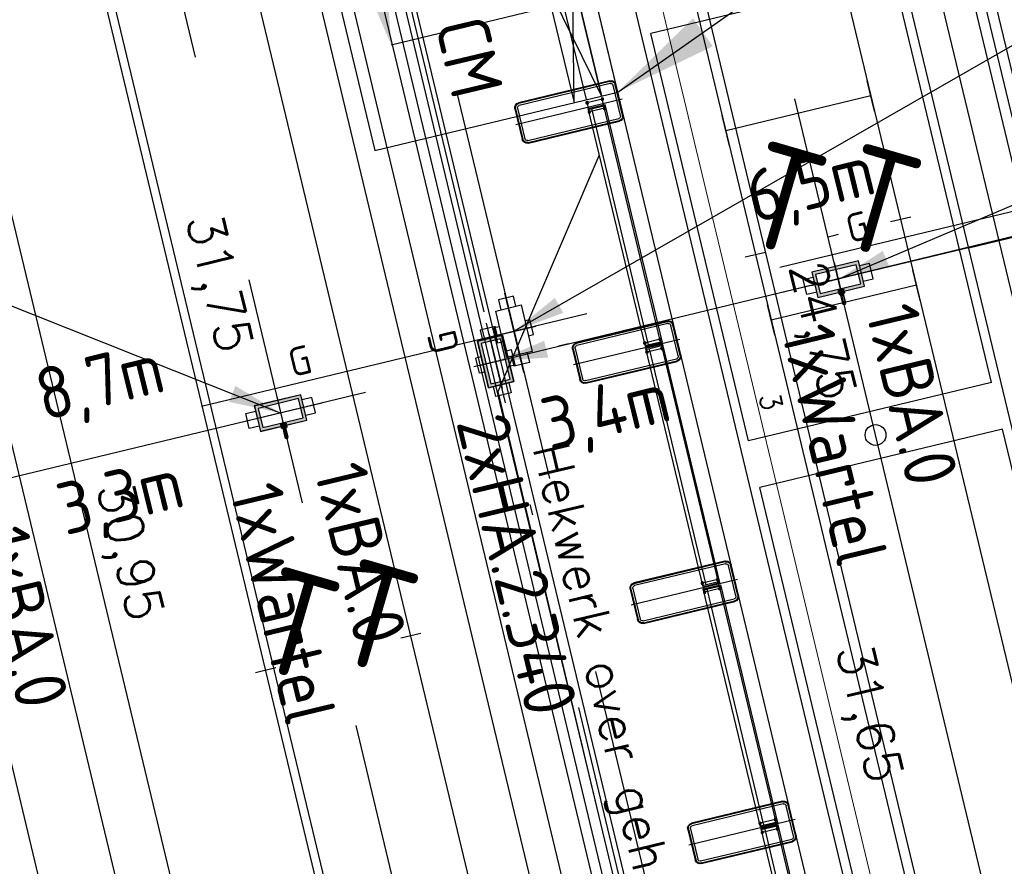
# Model space of a CAD drawing. Header units: millimetres. Extents: x 96940 to 101272, y 432237 to 434659.
# Tile 287 of 398: x 97298.49 to 97307.95, y 433547.31 to 433555.44. Entities that reach past the tile are written whole.
import ezdxf
from ezdxf.enums import TextEntityAlignment as Align

# ---------------------------------------------------------------- set-up
doc = ezdxf.new("R2010")
doc.units = ezdxf.units.MM
for name, pattern in [('CENTER', [35.225022, 22.015639, -4.403128, 4.403128, -4.403128]), ('DASHDOT', [25.4, 12.7, -6.35, 0, -6.35]), ('DASHED', [19.05, 12.7, -6.35])]:
    doc.linetypes.add(name, pattern=pattern)
for name, color, linetype in [('citadis', 7, 'Continuous'), ('NW_ABRI_TRAMBUS', 8, 'Continuous'), ('R_BN_N_Halte_ABRI', 2, 'Continuous'), ('R_BN_N_Kabels_en_leidingen_maatvoering', 1, 'Continuous'), ('R_BN_T_N_Citadis', 2, 'Continuous'), ('R_BN_T_N_Halte_Blindengeleidelijn', 9, 'Continuous'), ('R_BN_T_N_Halte_Geleidepad_Markering-maatvoering', 1, 'Continuous'), ('R_BN_T_N_Halte_Hekwerk', 7, 'Continuous'), ('R_BN_T_N_Halte_Hekwerk over het hele perron', 7, 'Continuous'), ('R_BN_T_N_Halte_Perron', 7, 'Continuous'), ('R_BN_T_N_Halte_Perron-Maatvoering', 7, 'Continuous'), ('R_BN_T_N_Hartspoor', 1, 'CENTER'), ('R_BN_T_N_Kokersysteem Groene Deksel', 7, 'Continuous'), ('R_BN_T_N_Kokersysteem trekput BA.0', 7, 'Continuous'), ('R_BN_T_N_Kokersysteem trekput HA.2.340', 7, 'Continuous'), ('R_BN_T_N_Kokersysteem_Coordinaten', 1, 'Continuous'), ('R_BN_T_N_Kokersysteem_laagspanning', 2, 'DASHED'), ('R_BN_T_N_kokersysteem_maatvoering', 7, 'Continuous'), ('R_BN_T_N_Kokersysteem_signaal', 2, 'DASHDOT'), ('R_BN_T_N_Smeerinstallatie_kabels_en_unit_Maatvoering', 7, 'Continuous'), ('R_BN_T_N_Spoor', 3, 'Continuous'), ('R_BN_T_N_Tekst', 7, 'Continuous'), ('R_BN_T_N_Thermietlassen', 7, 'Continuous'), ('R_BN_T_N_Verkanting_Maatvoering', 7, 'Continuous')]:
    doc.layers.add(name, color=color, linetype=linetype)
doc.layers.add('R_BN_T_N_Kokersysteem_wartel', color=7, linetype='Continuous', lineweight=35)
doc.layers.add('R_BN_T_N_Las', color=3, linetype='Continuous', lineweight=25)
doc.styles.add('ISO', font='iso.shx')
doc.styles.get("Standard").update_dxf_attribs({"font": 'romans.shx'})
doc.dimstyles.new('RET 1-500', dxfattribs={"dimtxt": 1, "dimasz": 1, "dimexe": 0.3, "dimexo": 0, "dimgap": 0.3, "dimtad": 1, "dimdec": 3, "dimzin": 1, "dimtxsty": 'Standard', "dimcen": 0, "dimclrd": 1, "dimclre": 1, "dimclrt": 7, "dimaunit": 2, "dimadec": 4, "dimazin": 0, "dimtfac": 1, "dimtdec": 3, "dimtofl": 0, "dimtmove": 0, "dimatfit": 0, "dimfxl": 1, "dimarcsym": 0})
doc.dimstyles.get("Standard").update_dxf_attribs({"dimtxt": 0.18, "dimasz": 0.18, "dimexe": 0.18, "dimexo": 0.0625, "dimgap": 0.09, "dimtad": 0, "dimtih": 1, "dimtoh": 1, "dimdec": 4, "dimzin": 0, "dimdsep": 46, "dimtxsty": 'Standard', "dimcen": 0.09, "dimadec": 0, "dimazin": 0, "dimtfac": 1, "dimtdec": 4, "dimtofl": 0, "dimtmove": 0, "dimatfit": 3, "dimfxl": 1, "dimtolj": 1, "dimtzin": 0, "dimarcsym": 0})

# ---------------------------------------------------------------- blocks, each defined once
blk = doc.blocks.new('HA.2.340')
at = {"layer": 'R_BN_T_N_Kokersysteem trekput HA.2.340', "color": 1, "linetype": 'Continuous'}
for p, q in [((0, 0.2167), (0, -0.2167)), ((0.4086, 0), (-0.3776, 0))]:
    blk.add_line(p, q, dxfattribs=at)
at = {"layer": 'R_BN_T_N_Kokersysteem trekput HA.2.340'}
for p, q in [((0.075, 0.176), (-0.075, 0.176)), ((-0.075, 0.125), (-0.075, 0.176)), ((0.075, 0.125), (0.075, 0.176)), ((-0.075, -0.125), (-0.075, -0.176)), ((0.075, -0.176), (-0.075, -0.176)), ((0.075, -0.125), (0.075, -0.176))]:
    blk.add_line(p, q, dxfattribs=at)
blk.add_lwpolyline([(-0.23, -0.125), (0.23, -0.125), (0.23, 0.125), (-0.23, 0.125)], close=True, dxfattribs=at)
for points in [[(-0.23, -0.075), (-0.3275, -0.075), (-0.3275, 0.075), (-0.23, 0.075)], [(0.23, -0.075), (0.3275, -0.075), (0.3275, 0.075), (0.23, 0.075)]]:
    blk.add_lwpolyline(points, dxfattribs=at)
blk = doc.blocks.new('BA.0')
at = {"layer": 'R_BN_T_N_Kokersysteem trekput BA.0'}
for p, q in [((0.23, 0.125), (-0.23, 0.125)), ((-0.23, 0.125), (-0.23, -0.125)), ((0.23, -0.125), (0.23, 0.125)), ((-0.3275, -0.075), (-0.3275, 0.075)), ((-0.3275, 0.075), (-0.23, 0.075)), ((0.3275, 0.075), (0.23, 0.075)), ((0.3275, -0.075), (0.3275, 0.075)), ((-0.23, -0.075), (-0.3275, -0.075)), ((0.23, -0.075), (0.3275, -0.075)), ((-0.23, -0.125), (0.23, -0.125))]:
    blk.add_line(p, q, dxfattribs=at)
at = {"layer": 'R_BN_T_N_Kokersysteem trekput BA.0', "color": 1, "linetype": 'Continuous'}
for p, q in [((0, 0.1634), (0, -0.1634)), ((0.4086, 0), (-0.3776, 0))]:
    blk.add_line(p, q, dxfattribs=at)
blk = doc.blocks.new('*U32')
at = {"layer": 'R_BN_T_N_Citadis', "color": 9, "linetype": 'Continuous'}
for p, q in [((-24.2945, 1.2), (-18.5095, 1.2)), ((-18.5095, -1.2), (-18.5095, 1.2)), ((-18.05, -1.2), (-18.05, 1.2)), ((-18.05, 1.2), (-14.0255, 1.2)), ((-14.0255, -1.2), (-14.0255, 1.2)), ((-24.2945, -1.2), (-18.5095, -1.2)), ((-18.05, -1.2), (-14.0255, -1.2))]:
    blk.add_line(p, q, dxfattribs=at)
at = {"layer": 'R_BN_T_N_Citadis', "color": 9}
for p, q in [((-17.1228, 0.7175), (-16.8228, 0.7175)), ((-16.9728, -0.7175), (-16.9728, 0.7175)), ((-15.2528, 0.7175), (-14.9528, 0.7175)), ((-15.1028, -0.7175), (-15.1028, 0.7175)), ((-17.1228, -0.7175), (-16.8228, -0.7175)), ((-15.2528, -0.7175), (-14.9528, -0.7175))]:
    blk.add_line(p, q, dxfattribs=at)
blk.add_circle((-18.2798, 0), 0.1, dxfattribs=at)
at = {"layer": 'R_BN_T_N_Citadis', "color": 9, "linetype": 'Continuous', "width": 0.933333}
blk.add_text('3', height=0.2, rotation=180, dxfattribs=at).set_placement((-17.6542, 0.9037), align=Align.MIDDLE_LEFT)
blk = doc.blocks.new('FUNDERINGSVOET_KLEIN')
at = {"layer": 'R_BN_T_N_Halte_Hekwerk over het hele perron', "color": 1, "ltscale": 0.5}
for p, q in [((-0.15, 0), (0.15, 0)), ((-0.2, -0.95), (-0.2, -0.05)), ((-0.193, -0.95), (-0.193, -0.05)), ((-0.1737, -0.95), (-0.1737, -0.05)), ((-0.15, -0.007), (0.15, -0.007)), ((-0.15, -0.0263), (0.15, -0.0263)), ((0.1737, -0.05), (0.1737, -0.95)), ((0.193, -0.05), (0.193, -0.95)), ((0.2, -0.05), (0.2, -0.95)), ((0.15, -0.9737), (-0.15, -0.9737)), ((0.15, -0.993), (-0.15, -0.993)), ((0.15, -1), (-0.15, -1))]:
    blk.add_line(p, q, dxfattribs=at)
at = {"layer": 'R_BN_T_N_Halte_Hekwerk over het hele perron', "color": 1, "ltscale": 0.1}
for p, q in [((0, 0.0269), (0, -1.0262)), ((-0.06, -0.16), (0.06, -0.16)), ((-0.045, -0.145), (-0.045, -0.325)), ((0.045, -0.145), (0.045, -0.325)), ((-0.06, -0.31), (0.06, -0.31))]:
    blk.add_line(p, q, dxfattribs=at)
for centre in [(-0.045, -0.16), (0.045, -0.16), (-0.045, -0.31), (0.045, -0.31)]:
    blk.add_circle(centre, 0.012, dxfattribs=at)
at = {"layer": 'R_BN_T_N_Halte_Hekwerk over het hele perron', "color": 1, "ltscale": 0.5}
for centre, radius, start, end in [((-0.15, -0.05), 0.05, 90, 180), ((-0.15, -0.05), 0.043, 90, 180), ((-0.15, -0.05), 0.0237, 90, 180), ((0.15, -0.05), 0.05, 0, 90), ((0.15, -0.05), 0.043, 0, 90), ((0.15, -0.05), 0.0237, 0, 90), ((-0.15, -0.95), 0.05, 180, 270), ((-0.15, -0.95), 0.043, 180, 270), ((-0.15, -0.95), 0.0237, 180, 270), ((0.15, -0.95), 0.05, 270, 0), ((0.15, -0.95), 0.043, 270, 0), ((0.15, -0.95), 0.0237, 270, 0)]:
    blk.add_arc(centre, radius, start, end, dxfattribs=at)
blk = doc.blocks.new('Las')
at = {"layer": 'R_BN_T_N_Las', "color": 7}
blk.add_line((-0.1, 0), (0.1, 0), dxfattribs=at)
blk = doc.blocks.new('Thermietlas')
at = {"layer": 'R_BN_T_N_Thermietlassen', "style": 'ISO'}
blk.add_text('T', height=1, dxfattribs=at).set_placement((-0.3131, -0.6106))
blk = doc.blocks.new('Groene_deksel_trekput')
at = {"layer": 'R_BN_T_N_Kokersysteem Groene Deksel'}
h = blk.add_hatch(color=256, dxfattribs=at)
h.paths.add_polyline_path([(0, 0.095), (0.2, 0.095), (0.2, 0), (0.23, 0), (0.23, 0.125), (0, 0.125)])
h.paths.add_polyline_path([(0, 0.095), (0, 0.125), (-0.23, 0.125), (-0.23, 0), (-0.2, 0), (-0.2, 0.095)])
h.paths.add_polyline_path([(-0.2, 0), (-0.23, 0), (-0.23, -0.125), (0, -0.125), (0, -0.095), (-0.2, -0.095)])
h.paths.add_polyline_path([(0, -0.095), (0, -0.125), (0.23, -0.125), (0.23, 0), (0.2, 0), (0.2, -0.095)])
for p, q in [((0.23, 0.125), (-0.23, 0.125)), ((-0.23, 0.125), (-0.23, -0.125)), ((0.2, 0.095), (-0.2, 0.095)), ((-0.2, 0.095), (-0.2, -0.095)), ((0.2, -0.095), (0.2, 0.095)), ((0.23, -0.125), (0.23, 0.125)), ((-0.23, -0.125), (0.23, -0.125)), ((-0.2, -0.095), (0.2, -0.095))]:
    blk.add_line(p, q, dxfattribs=at)
at = {"layer": 'R_BN_T_N_Kokersysteem Groene Deksel', "color": 1, "linetype": 'Continuous'}
for p, q in [((0, 0.1634), (0, -0.1634)), ((0.2684, 0), (-0.2684, 0))]:
    blk.add_line(p, q, dxfattribs=at)
at = {"layer": 'R_BN_T_N_Kokersysteem Groene Deksel', "insert": (0.1922, 0.5827), "char_height": 0.275, "width": 0.624705, "attachment_point": 1}
blk.add_mtext('{\\Fisocp|c0;G}', dxfattribs=at)
blk = doc.blocks.new('Wartel')
at = {"layer": 'R_BN_T_N_Kokersysteem_wartel', "color": 0, "linetype": 'Continuous'}
for p, q in [((-0.0263, -0.084), (-0.0263, -0.0747)), ((0.0263, -0.084), (-0.0263, -0.084)), ((0.0263, -0.094), (-0.0263, -0.094)), ((-0.0263, -0.094), (-0.0263, -0.1123)), ((-0.0195, -0.072), (0.0195, -0.072)), ((-0.015, -0.084), (-0.015, -0.094)), ((-0.0132, -0.072), (-0.0132, -0.084)), ((-0.0132, -0.1127), (-0.0132, -0.094)), ((0.0132, -0.072), (0.0132, -0.084)), ((0.0132, -0.1127), (0.0132, -0.094)), ((0.015, -0.094), (0.015, -0.084)), ((0.0263, -0.0747), (0.0263, -0.084)), ((0.0263, -0.1123), (0.0263, -0.094)), ((-0.0195, -0.115), (0.0195, -0.115))]:
    blk.add_line(p, q, dxfattribs=at)
at = {"layer": 'R_BN_T_N_Kokersysteem_wartel', "color": 7}
for p, q in [((-0.0127, -0.115), (-0.0127, -0.2072)), ((0.0127, -0.115), (0.0127, -0.2072))]:
    blk.add_line(p, q, dxfattribs=at)
blk.add_circle((0, -0.2072), 0.0127, dxfattribs=at)
at = {"layer": 'R_BN_T_N_Kokersysteem_wartel', "color": 0, "linetype": 'Continuous'}
for centre, radius, start, end in [((-0.0195, -0.0821), 0.01, 50.8455, 132.64965), ((0, -0.1115), 0.0395, 70.5291, 109.4715), ((0.0195, -0.0821), 0.01, 47.34814, 129.1564), ((-0.0195, -0.105), 0.01, 227.3518, 309.1545), ((0, -0.0755), 0.0395, 250.5285, 289.4709), ((0.0195, -0.105), 0.01, 230.8436, 312.6503)]:
    blk.add_arc(centre, radius, start, end, dxfattribs=at)
blk = doc.blocks.new('*D177')
at = {"layer": 'Defpoints', "color": 0, "transparency": 16777216}
for p in [(97296.6348, 433569.8182), (97251.8443, 433559.0453), (97321.432, 433466.7187)]:
    blk.add_point(p, dxfattribs=at)
at = {"layer": 'R_BN_T_N_Verkanting_Maatvoering', "color": 1, "lineweight": -2, "transparency": 16777216}
for p, q in [((97296.6348, 433569.8182), (97251.5526, 433558.9751)), ((97276.4076, 433456.9181), (97252.0781, 433558.073)), ((97321.432, 433466.7187), (97276.3498, 433455.8757))]:
    blk.add_line(p, q, dxfattribs=at)
at = {"layer": 'R_BN_T_N_Verkanting_Maatvoering', "color": 1, "transparency": 16777216}
for points in [[(97252.2402, 433558.112), (97251.9161, 433558.034), (97251.8443, 433559.0453)], [(97276.5696, 433456.9571), (97276.2455, 433456.8791), (97276.6414, 433455.9458)]]:
    blk.add_solid(points, dxfattribs=at)
at = {"layer": 'R_BN_T_N_Verkanting_Maatvoering', "color": 7, "transparency": 16777216, "insert": (97262.7953, 433517.6477), "char_height": 1, "attachment_point": 5, "rotation": 283.52372}
blk.add_mtext('In deze zone 1cm verkanting toepassen', dxfattribs=at)
blk = doc.blocks.new('*D228')
at = {"layer": 'Defpoints', "color": 0, "transparency": 16777216}
for p in [(97298.4477, 433577.6535), (97296.7112, 433577.2321), (97303.7945, 433555.6183)]:
    blk.add_point(p, dxfattribs=at)
at = {"layer": 'R_BN_T_N_Smeerinstallatie_kabels_en_unit_Maatvoering', "color": 1, "lineweight": -2, "transparency": 16777216}
for p, q in [((97298.4477, 433577.6535), (97296.7112, 433577.2321)), ((97301.94, 433555.6828), (97296.8291, 433576.7462)), ((97303.7945, 433555.6183), (97302.0579, 433555.1969))]:
    blk.add_line(p, q, dxfattribs=at)
at = {"layer": 'R_BN_T_N_Smeerinstallatie_kabels_en_unit_Maatvoering', "color": 1, "transparency": 16777216}
for points in [[(97296.91, 433576.7659), (97296.7481, 433576.7266), (97296.7112, 433577.2321)], [(97302.021, 433555.7024), (97301.8591, 433555.6631), (97302.0579, 433555.1969)]]:
    blk.add_solid(points, dxfattribs=at)
at = {"layer": 'R_BN_T_N_Smeerinstallatie_kabels_en_unit_Maatvoering', "color": 7, "transparency": 16777216, "insert": (97300.115, 433564.6784), "char_height": 0.5, "attachment_point": 5, "rotation": 283.63904}
blk.add_mtext('22,67', dxfattribs=at)
blk = doc.blocks.new('*D242')
at = {"layer": 'Defpoints', "color": 0, "transparency": 16777216}
for p in [(97287.1787, 433568.1255), (97302.8206, 433502.9916), (97296.7004, 433501.5218)]:
    blk.add_point(p, dxfattribs=at)
at = {"layer": 'R_BN_T_N_Halte_Perron-Maatvoering', "color": 1, "lineweight": -2, "transparency": 16777216}
for p, q in [((97287.1787, 433568.1255), (97281.0586, 433566.6558)), ((97302.8206, 433502.9916), (97296.7004, 433501.5218))]:
    blk.add_line(p, q, dxfattribs=at)
at = {"layer": 'R_BN_T_N_Halte_Perron-Maatvoering', "color": 1, "lineweight": 9, "transparency": 16777216}
blk.add_line((97281.1169, 433566.4127), (97296.642, 433501.7649), dxfattribs=at)
at = {"layer": 'R_BN_T_N_Halte_Perron-Maatvoering', "color": 1, "transparency": 16777216}
for points in [[(97281.1574, 433566.4224), (97281.0764, 433566.4029), (97281.0586, 433566.6558)], [(97296.6826, 433501.7747), (97296.6015, 433501.7552), (97296.7004, 433501.5218)]]:
    blk.add_solid(points, dxfattribs=at)
at = {"layer": 'R_BN_T_N_Halte_Perron-Maatvoering', "color": 7, "transparency": 16777216, "insert": (97293.1152, 433517.6287), "char_height": 0.35, "attachment_point": 5, "rotation": 283.50383}
blk.add_mtext('70.00', dxfattribs=at)
blk = doc.blocks.new('*D270')
at = {"layer": 'Defpoints', "color": 0, "transparency": 16777216}
for p in [(97289.6077, 433568.7172), (97281.6714, 433566.8113), (97299.6951, 433526.7124)]:
    blk.add_point(p, dxfattribs=at)
at = {"layer": 'R_BN_T_N_Halte_Perron-Maatvoering', "color": 1, "lineweight": -2, "transparency": 16777216}
for p, q in [((97289.6077, 433568.7172), (97281.6714, 433566.8113)), ((97299.6951, 433526.7124), (97291.7588, 433524.8065))]:
    blk.add_line(p, q, dxfattribs=at)
at = {"layer": 'R_BN_T_N_Halte_Perron-Maatvoering', "color": 1, "lineweight": 9, "transparency": 16777216}
blk.add_line((97291.7005, 433525.0496), (97281.7298, 433566.5682), dxfattribs=at)
at = {"layer": 'R_BN_T_N_Halte_Perron-Maatvoering', "color": 1, "transparency": 16777216}
for points in [[(97281.7703, 433566.5779), (97281.6893, 433566.5585), (97281.6714, 433566.8113)], [(97291.741, 433525.0593), (97291.66, 433525.0398), (97291.7588, 433524.8065)]]:
    blk.add_solid(points, dxfattribs=at)
at = {"layer": 'R_BN_T_N_Halte_Perron-Maatvoering', "color": 7, "transparency": 16777216, "insert": (97291.6361, 433526.6382), "char_height": 0.35, "attachment_point": 5, "rotation": 283.50383}
blk.add_mtext('43,20', dxfattribs=at)
blk = doc.blocks.new('*D294')
at = {"layer": 'Defpoints', "color": 0, "transparency": 16777216}
for p in [(97300.8515, 433571.4174), (97300.0661, 433571.2288), (97307.4559, 433540.4572)]:
    blk.add_point(p, dxfattribs=at)
at = {"layer": 'R_BN_T_N_Halte_Perron-Maatvoering', "color": 1, "lineweight": -2, "transparency": 16777216}
for p, q in [((97300.0661, 433571.2288), (97300.8515, 433571.4174)), ((97307.4559, 433540.4572), (97308.2412, 433540.6458))]:
    blk.add_line(p, q, dxfattribs=at)
at = {"layer": 'R_BN_T_N_Halte_Perron-Maatvoering', "color": 1, "lineweight": 9, "transparency": 16777216}
blk.add_line((97308.1829, 433540.8888), (97300.9098, 433571.1743), dxfattribs=at)
at = {"layer": 'R_BN_T_N_Halte_Perron-Maatvoering', "color": 1, "transparency": 16777216}
for points in [[(97300.9504, 433571.184), (97300.8693, 433571.1645), (97300.8515, 433571.4174)], [(97308.2234, 433540.8986), (97308.1424, 433540.8791), (97308.2412, 433540.6458)]]:
    blk.add_solid(points, dxfattribs=at)
at = {"layer": 'R_BN_T_N_Halte_Perron-Maatvoering', "color": 7, "transparency": 16777216, "insert": (97306.6069, 433548.7719), "char_height": 0.35, "attachment_point": 5, "rotation": 283.50383}
blk.add_mtext('31,65', dxfattribs=at)
blk = doc.blocks.new('*D308')
at = {"layer": 'Defpoints', "color": 0, "transparency": 16777216}
for p in [(97312.2309, 433574.1501), (97305.5446, 433572.5444), (97311.4998, 433547.7462)]:
    blk.add_point(p, dxfattribs=at)
at = {"layer": 'R_BN_T_N_Halte_Perron-Maatvoering', "color": 1, "lineweight": -2, "transparency": 16777216}
for p, q in [((97305.5446, 433572.5444), (97312.2309, 433574.1501)), ((97311.4998, 433547.7462), (97318.1862, 433549.352))]:
    blk.add_line(p, q, dxfattribs=at)
at = {"layer": 'R_BN_T_N_Halte_Perron-Maatvoering', "color": 1, "lineweight": 9, "transparency": 16777216}
blk.add_line((97318.1278, 433549.5951), (97312.2893, 433573.907), dxfattribs=at)
at = {"layer": 'R_BN_T_N_Halte_Perron-Maatvoering', "color": 1, "transparency": 16777216}
for points in [[(97312.3298, 433573.9168), (97312.2488, 433573.8973), (97312.2309, 433574.1501)], [(97318.1683, 433549.6048), (97318.0873, 433549.5853), (97318.1862, 433549.352)]]:
    blk.add_solid(points, dxfattribs=at)
at = {"layer": 'R_BN_T_N_Halte_Perron-Maatvoering', "color": 7, "transparency": 16777216, "insert": (97318.1006, 433551.0286), "char_height": 0.35, "attachment_point": 5, "rotation": 283.50383}
blk.add_mtext('25,50', dxfattribs=at)
blk = doc.blocks.new('*D374')
at = {"layer": 'Defpoints', "color": 0, "transparency": 16777216}
for p in [(97305.3314, 433565.2952), (97302.8949, 433564.7101), (97311.1102, 433541.2319)]:
    blk.add_point(p, dxfattribs=at)
at = {"layer": 'R_BN_T_N_Halte_Geleidepad_Markering-maatvoering', "color": 1, "lineweight": -2, "transparency": 16777216}
for p, q in [((97305.3314, 433565.2952), (97302.8949, 433564.7101)), ((97308.6153, 433540.8899), (97302.9533, 433564.467)), ((97311.1102, 433541.2319), (97308.6737, 433540.6468))]:
    blk.add_line(p, q, dxfattribs=at)
at = {"layer": 'R_BN_T_N_Halte_Geleidepad_Markering-maatvoering', "color": 1, "transparency": 16777216}
for points in [[(97302.9938, 433564.4767), (97302.9127, 433564.4572), (97302.8949, 433564.7101)], [(97308.6558, 433540.8996), (97308.5748, 433540.8801), (97308.6737, 433540.6468)]]:
    blk.add_solid(points, dxfattribs=at)
at = {"layer": 'R_BN_T_N_Halte_Geleidepad_Markering-maatvoering', "color": 7, "transparency": 16777216, "insert": (97306.1573, 433552.4455), "char_height": 0.35, "attachment_point": 5, "rotation": 283.50383}
blk.add_mtext('24,75', dxfattribs=at)
blk = doc.blocks.new('*D417')
at = {"layer": 'Defpoints', "color": 0, "transparency": 16777216}
for p in [(97298.32, 433570.8094), (97295.8834, 433570.2243), (97305.7331, 433539.9406)]:
    blk.add_point(p, dxfattribs=at)
at = {"layer": 'R_BN_T_N_Halte_Geleidepad_Markering-maatvoering', "color": 1, "lineweight": -2, "transparency": 16777216}
for p, q in [((97298.32, 433570.8094), (97295.8834, 433570.2243)), ((97303.2382, 433539.5985), (97295.9418, 433569.9812)), ((97305.7331, 433539.9406), (97303.2966, 433539.3554))]:
    blk.add_line(p, q, dxfattribs=at)
at = {"layer": 'R_BN_T_N_Halte_Geleidepad_Markering-maatvoering', "color": 1, "transparency": 16777216}
for points in [[(97295.9823, 433569.9909), (97295.9013, 433569.9715), (97295.8834, 433570.2243)], [(97303.2787, 433539.6083), (97303.1977, 433539.5888), (97303.2966, 433539.3554)]]:
    blk.add_solid(points, dxfattribs=at)
at = {"layer": 'R_BN_T_N_Halte_Geleidepad_Markering-maatvoering', "color": 7, "transparency": 16777216, "insert": (97300.3601, 433552.9035), "char_height": 0.35, "attachment_point": 5, "rotation": 283.50383}
blk.add_mtext('31,75', dxfattribs=at)
blk = doc.blocks.new('*D442')
at = {"layer": 'Defpoints', "color": 0, "transparency": 16777216}
for p in [(97293.0895, 433562.3553), (97303.3477, 433532.9905), (97300.3163, 433532.2625)]:
    blk.add_point(p, dxfattribs=at)
at = {"layer": 'R_BN_T_N_Halte_Geleidepad_Markering-maatvoering', "color": 1, "lineweight": -2, "transparency": 16777216}
for p, q in [((97293.0895, 433562.3553), (97296.1209, 433563.0833)), ((97296.1793, 433562.8402), (97303.2893, 433533.2336)), ((97300.3163, 433532.2625), (97303.3477, 433532.9905))]:
    blk.add_line(p, q, dxfattribs=at)
at = {"layer": 'R_BN_T_N_Halte_Geleidepad_Markering-maatvoering', "color": 1, "transparency": 16777216}
for points in [[(97296.2198, 433562.8499), (97296.1388, 433562.8305), (97296.1209, 433563.0833)], [(97303.3299, 433533.2433), (97303.2488, 433533.2239), (97303.3477, 433532.9905)]]:
    blk.add_solid(points, dxfattribs=at)
at = {"layer": 'R_BN_T_N_Halte_Geleidepad_Markering-maatvoering', "color": 7, "transparency": 16777216, "insert": (97299.5018, 433550.3254), "char_height": 0.35, "attachment_point": 5, "rotation": 283.50383}
blk.add_mtext('30,95', dxfattribs=at)
blk = doc.blocks.new('*D538')
at = {"layer": 'Defpoints', "color": 0, "transparency": 16777216}
for p in [(97303.1137, 433571.9606), (97321.892, 433556.6832), (97307.6064, 433553.2525)]:
    blk.add_point(p, dxfattribs=at)
at = {"layer": 'R_BN_N_Kabels_en_leidingen_maatvoering', "color": 1, "lineweight": -2, "transparency": 16777216}
for p, q in [((97303.1137, 433571.9606), (97317.3993, 433575.3913)), ((97317.481, 433575.051), (97321.8103, 433557.0235)), ((97307.6064, 433553.2525), (97321.892, 433556.6832))]:
    blk.add_line(p, q, dxfattribs=at)
at = {"layer": 'R_BN_N_Kabels_en_leidingen_maatvoering', "color": 1, "transparency": 16777216}
for points in [[(97317.5377, 433575.0646), (97317.4243, 433575.0374), (97317.3993, 433575.3913)], [(97321.867, 433557.0372), (97321.7536, 433557.0099), (97321.892, 433556.6832)]]:
    blk.add_solid(points, dxfattribs=at)
at = {"layer": 'R_BN_N_Kabels_en_leidingen_maatvoering', "color": 7, "transparency": 16777216, "insert": (97320.3113, 433566.2428), "char_height": 1, "attachment_point": 5, "rotation": 283.50383}
blk.add_mtext('19,24', dxfattribs=at)
blk = doc.blocks.new('*D541')
at = {"layer": 'Defpoints', "color": 0, "transparency": 16777216}
for p in [(97303.4054, 433572.0307), (97320.8485, 433557.2972), (97308.7217, 433553.7672)]:
    blk.add_point(p, dxfattribs=at)
at = {"layer": 'R_BN_N_Kabels_en_leidingen_maatvoering', "color": 1, "lineweight": -2, "transparency": 16777216}
for p, q in [((97303.4054, 433572.0307), (97315.5322, 433575.5606)), ((97315.63, 433575.2246), (97320.7507, 433557.6332)), ((97308.7217, 433553.7672), (97320.8485, 433557.2972))]:
    blk.add_line(p, q, dxfattribs=at)
at = {"layer": 'R_BN_N_Kabels_en_leidingen_maatvoering', "color": 1, "transparency": 16777216}
for points in [[(97315.686, 433575.2409), (97315.574, 433575.2083), (97315.5322, 433575.5606)], [(97320.8067, 433557.6495), (97320.6946, 433557.6169), (97320.8485, 433557.2972)]]:
    blk.add_solid(points, dxfattribs=at)
at = {"layer": 'R_BN_N_Kabels_en_leidingen_maatvoering', "color": 7, "transparency": 16777216, "insert": (97319.8834, 433563.1), "char_height": 1, "attachment_point": 5, "rotation": 286.22966}
blk.add_mtext('19,02', dxfattribs=at)
blk = doc.blocks.new('*D568')
at = {"layer": 'Defpoints', "color": 0, "transparency": 16777216}
for p in [(97312.9132, 433574.314), (97305.8363, 433572.6145), (97313.226, 433541.8429)]:
    blk.add_point(p, dxfattribs=at)
at = {"layer": 'R_BN_T_N_Halte_Perron-Maatvoering', "color": 1, "lineweight": -2, "transparency": 16777216}
for p, q in [((97305.8363, 433572.6145), (97312.9132, 433574.314)), ((97313.226, 433541.8429), (97320.3029, 433543.5424))]:
    blk.add_line(p, q, dxfattribs=at)
at = {"layer": 'R_BN_T_N_Halte_Perron-Maatvoering', "color": 1, "lineweight": 9, "transparency": 16777216}
blk.add_line((97320.2446, 433543.7855), (97312.9715, 433574.0709), dxfattribs=at)
at = {"layer": 'R_BN_T_N_Halte_Perron-Maatvoering', "color": 1, "transparency": 16777216}
for points in [[(97313.012, 433574.0806), (97312.931, 433574.0611), (97312.9132, 433574.314)], [(97320.2851, 433543.7952), (97320.204, 433543.7757), (97320.3029, 433543.5424)]]:
    blk.add_solid(points, dxfattribs=at)
at = {"layer": 'R_BN_T_N_Halte_Perron-Maatvoering', "color": 7, "transparency": 16777216, "insert": (97319.5337, 433548.0659), "char_height": 0.35, "attachment_point": 5, "rotation": 283.50383}
blk.add_mtext('31,65', dxfattribs=at)
blk = doc.blocks.new('*D569')
at = {"layer": 'Defpoints', "color": 0, "transparency": 16777216}
for p in [(97315.0817, 433574.8347), (97306.0307, 433572.6612), (97314.5883, 433537.0269)]:
    blk.add_point(p, dxfattribs=at)
at = {"layer": 'R_BN_T_N_Halte_Perron-Maatvoering', "color": 1, "lineweight": -2, "transparency": 16777216}
for p, q in [((97306.0307, 433572.6612), (97315.0817, 433574.8347)), ((97314.5883, 433537.0269), (97323.6392, 433539.2005))]:
    blk.add_line(p, q, dxfattribs=at)
at = {"layer": 'R_BN_T_N_Halte_Perron-Maatvoering', "color": 1, "lineweight": 9, "transparency": 16777216}
blk.add_line((97323.5809, 433539.4436), (97315.1401, 433574.5917), dxfattribs=at)
at = {"layer": 'R_BN_T_N_Halte_Perron-Maatvoering', "color": 1, "transparency": 16777216}
for points in [[(97315.1806, 433574.6014), (97315.0996, 433574.5819), (97315.0817, 433574.8347)], [(97323.6214, 433539.4533), (97323.5404, 433539.4338), (97323.6392, 433539.2005)]]:
    blk.add_solid(points, dxfattribs=at)
at = {"layer": 'R_BN_T_N_Halte_Perron-Maatvoering', "color": 7, "transparency": 16777216, "insert": (97322.8365, 433543.8635), "char_height": 0.35, "attachment_point": 5, "rotation": 283.50383}
blk.add_mtext('36,65', dxfattribs=at)

msp = doc.modelspace()

# ---------------------------------------------------------------- linework, layer by layer
at = {"layer": 'NW_ABRI_TRAMBUS', "color": 7, "linetype": 'DASHED'}
for p, q in [((97303.93257, 433554.67549), (97302.18124, 433561.96815)), ((97302.32709, 433562.00318), (97304.07842, 433554.71052))]:
    msp.add_line(p, q, dxfattribs=at)
at = {"layer": 'R_BN_N_Halte_ABRI', "color": 7}
for p, q in [((97304.07842, 433554.71052), (97303.79821, 433555.87735)), ((97303.81544, 433554.64736), (97303.79821, 433555.87735)), ((97303.53523, 433555.81419), (97303.81544, 433554.64736)), ((97304.07842, 433554.71052), (97303.53523, 433555.81419))]:
    msp.add_line(p, q, dxfattribs=at)
at = {"layer": 'R_BN_N_Halte_ABRI', "color": 2}
msp.add_lwpolyline([(97304.23392, 433554.7482), (97302.4826, 433562.04086), (97300.14894, 433561.48043), (97301.90027, 433554.18777)], close=True, dxfattribs=at)
at = {"layer": 'R_BN_T_N_Halte_Blindengeleidelijn', "ltscale": 0.01}
for p, q in [((97299.52159, 433565.80575), (97305.7331, 433539.94059)), ((97299.61883, 433565.8291), (97305.83034, 433539.96394)), ((97299.72529, 433565.81405), (97305.92757, 433539.98729)), ((97299.82252, 433565.8374), (97306.09486, 433539.71893)), ((97311.11022, 433541.2319), (97305.33143, 433565.29519)), ((97311.20746, 433541.25525), (97305.42867, 433565.31854)), ((97311.30469, 433541.2786), (97305.53513, 433565.30348))]:
    msp.add_line(p, q, dxfattribs=at)
at = {"layer": 'R_BN_T_N_Halte_Hekwerk', "color": 7}
for p, q in [((97303.94794, 433554.59005), (97304.11324, 433554.62974)), ((97303.94794, 433554.59005), (97304.49728, 433552.30258)), ((97303.95028, 433554.58032), (97304.11558, 433554.62002)), ((97304.52897, 433552.32048), (97303.98431, 433554.5885)), ((97304.64566, 433552.3485), (97304.10099, 433554.61652)), ((97304.66258, 433552.34228), (97304.11324, 433554.62974)), ((97304.49494, 433552.31231), (97304.66024, 433552.352)), ((97304.49728, 433552.30258), (97304.66258, 433552.34228)), ((97304.67543, 433552.2888), (97304.5004, 433552.24677)), ((97304.66959, 433552.31311), (97304.50429, 433552.27341)), ((97305.08298, 433550.01357), (97304.53832, 433552.28159)), ((97304.655, 433552.30961), (97305.19966, 433550.04159)), ((97305.21425, 433550.04509), (97305.04895, 433550.0054)), ((97305.05829, 433549.9665), (97305.22359, 433550.0062)), ((97305.20901, 433550.0027), (97305.75367, 433547.73468)), ((97305.63698, 433547.70666), (97305.09232, 433549.97468)), ((97305.60295, 433547.69849), (97305.76825, 433547.73818)), ((97305.77759, 433547.69929), (97305.61229, 433547.65959)), ((97305.64632, 433547.66776), (97306.19099, 433545.39975)), ((97306.30767, 433545.42777), (97305.76301, 433547.69579))]:
    msp.add_line(p, q, dxfattribs=at)
for points in [[(97305.21658, 433550.03537), (97304.66725, 433552.32283), (97304.50195, 433552.28314), (97305.05128, 433549.99567)], [(97305.60529, 433547.68876), (97305.05595, 433549.97623), (97305.22125, 433550.01592), (97305.77059, 433547.72846)], [(97306.32459, 433545.42155), (97305.77526, 433547.70901), (97305.60996, 433547.66932), (97306.15929, 433545.38185)]]:
    msp.add_lwpolyline(points, close=True, dxfattribs=at)
for centre in [(97304.66084, 433552.2853), (97304.51499, 433552.25027)]:
    msp.add_circle(centre, 0.012, dxfattribs=at)
at = {"layer": 'R_BN_T_N_Halte_Perron'}
for p, q in [((97319.45797, 433503.90177), (97303.11367, 433571.96062)), ((97319.74968, 433503.97182), (97303.40538, 433572.03068)), ((97316.9493, 433503.29931), (97300.605, 433571.35817)), ((97316.60898, 433503.21758), (97300.26467, 433571.27644)), ((97314.39201, 433502.68518), (97298.04771, 433570.74403)), ((97314.1003, 433502.61512), (97297.756, 433570.67398))]:
    msp.add_line(p, q, dxfattribs=at)
at = {"layer": 'R_BN_T_N_Halte_Perron-Maatvoering', "color": 1}
msp.add_line((97303.08396, 433551.87245), (97304.05608, 433554.13975), dxfattribs=at)
at = {"layer": 'R_BN_T_N_Halte_Perron-Maatvoering', "color": 1, "lineweight": 9}
msp.add_line((97303.08396, 433551.87245), (97305.28008, 433542.63626), dxfattribs=at)
at = {"layer": 'R_BN_T_N_Hartspoor', "ltscale": 0.5}
for p, q in [((97324.51173, 433439.60466), (97285.71493, 433601.15735)), ((97289.3774, 433600.03869), (97327.05051, 433443.16514)), ((97324.95742, 433475.47727), (97296.44493, 433594.20539))]:
    msp.add_line(p, q, dxfattribs=at)
at = {"layer": 'R_BN_T_N_Kokersysteem_laagspanning', "ltscale": 0.3}
for p, q in [((97298.69003, 433571.41263), (97315.24502, 433502.38147)), ((97309.49508, 433553.95291), (97294.76391, 433550.41523))]:
    msp.add_line(p, q, dxfattribs=at)
at = {"layer": 'R_BN_T_N_Kokersysteem_signaal', "color": 2, "linetype": 'DASHDOT', "ltscale": 0.3}
for p, q in [((97298.45665, 433571.35666), (97315.01163, 433502.3255)), ((97309.31776, 433553.66351), (97294.81995, 433550.18187))]:
    msp.add_line(p, q, dxfattribs=at)
at = {"layer": 'R_BN_T_N_Las', "color": 0, "linetype": 'ByBlock', "lineweight": -2}
for p, q in [((97307.04987, 433553.54655), (97306.8554, 433553.49984)), ((97306.35221, 433553.379), (97306.25497, 433553.35565)), ((97305.46007, 433553.16476), (97305.65454, 433553.21146))]:
    msp.add_line(p, q, dxfattribs=at)
at = {"layer": 'R_BN_T_N_Spoor'}
for p, q in [((97300.21887, 433581.56307), (97323.88214, 433483.02751)), ((97298.82354, 433581.22798), (97322.48681, 433482.69242)), ((97325.20939, 433439.77221), (97292.08731, 433577.69498)), ((97327.74817, 433443.33269), (97295.6627, 433576.93893)), ((97326.35284, 433442.9976), (97294.26737, 433576.60384))]:
    msp.add_line(p, q, dxfattribs=at)

# ---------------------------------------------------------------- block references
at = {"layer": 'citadis', "color": 3, "linetype": 'Continuous', "ltscale": 0.05, "rotation": 103.5038322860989}
msp.add_blockref('*U32', (97302.44311, 433569.22851), dxfattribs=at)
at = {"layer": 'R_BN_T_N_Halte_Hekwerk', "xscale": -1, "rotation": 283.5038322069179}
msp.add_blockref('FUNDERINGSVOET_KLEIN', (97304.2519, 433554.67333), dxfattribs=at)
at = {"layer": 'R_BN_T_N_Halte_Hekwerk', "color": 7, "xscale": -1, "rotation": 283.5038322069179}
for p in [(97304.80591, 433552.36642), (97305.35991, 433550.05951), (97305.91392, 433547.7526)]:
    msp.add_blockref('FUNDERINGSVOET_KLEIN', p, dxfattribs=at)
at = {"layer": 'R_BN_T_N_Kokersysteem Groene Deksel'}
for p, rotation in [((97306.35222, 433552.95069), 13.48592556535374), ((97303.06015, 433552.16095), 103.4859255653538), ((97300.99455, 433551.66405), 13.48592556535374)]:
    msp.add_blockref('Groene_deksel_trekput', p, dxfattribs=dict(at, rotation=rotation))
at = {"layer": 'R_BN_T_N_Kokersysteem trekput BA.0', "color": 6, "ltscale": 0.05, "rotation": 13.50383220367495}
for p in [(97306.35208, 433552.9513), (97300.9944, 433551.66466)]:
    msp.add_blockref('BA.0', p, dxfattribs=at)
at = {"layer": 'R_BN_T_N_Kokersysteem trekput HA.2.340', "color": 6, "ltscale": 0.05, "xscale": -1, "rotation": 103.4859255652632}
for p in [(97303.23661, 433552.45007), (97303.06015, 433552.16095)]:
    msp.add_blockref('HA.2.340', p, dxfattribs=at)
at = {"layer": 'R_BN_T_N_Kokersysteem_wartel', "color": 0, "linetype": 'ByBlock', "lineweight": -2, "ltscale": 0.05, "rotation": 13.50383220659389}
for p in [(97306.36108, 433552.92094), (97301.00341, 433551.6343)]:
    msp.add_blockref('Wartel', p, dxfattribs=at)
at = {"layer": 'R_BN_T_N_Las', "color": 0, "linetype": 'ByBlock', "lineweight": -2}
for p, rotation in [((97302.24548, 433549.52775), 13.50383220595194), ((97300.85015, 433549.19267), 193.5038322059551)]:
    msp.add_blockref('Las', p, dxfattribs=dict(at, rotation=rotation))
at = {"layer": 'R_BN_T_N_Thermietlassen', "color": 0, "linetype": 'ByBlock', "rotation": 343.8}
for p in [(97305.82256, 433553.83722), (97306.73334, 433553.81258), (97301.1431, 433549.74789), (97301.899, 433549.82448)]:
    msp.add_blockref('Thermietlas', p, dxfattribs=at)

# ---------------------------------------------------------------- texts
at = {"layer": 'R_BN_N_Halte_ABRI', "color": 1, "insert": (97301.48513, 433561.72434), "char_height": 0.5, "width": 28.9225442, "attachment_point": 1, "rotation": 283.381093}
msp.add_mtext('{\\Fiso|c0;\\C7;2,4m dak zijwand 0,30 CM}', dxfattribs=at)
at = {"layer": 'R_BN_T_N_Halte_Perron-Maatvoering', "color": 7, "insert": (97304.48986, 433547.33459), "char_height": 0.35, "attachment_point": 5, "rotation": 283.446133}
msp.add_mtext('Hekwerk over gehele lengte perron', dxfattribs=at)
at = {"layer": 'R_BN_T_N_kokersysteem_maatvoering', "char_height": 0.5, "attachment_point": 1}
for s, insert, width, rotation in [('{\\Fisocp|c0;6,5m}', (97305.43022, 433553.97249, 1.36784), 0.6247051, 13.782437), ('{\\Fisocp|c0;1xBA.0\\P1xWartel}', (97307.09978, 433552.75359), 4.2841301, 283.548702), ('{\\Fisocp|c0;8,7m}', (97298.59847, 433552.07215, 1.36784), 0.6247051, 13.782437), ('{\\Fisocp|c0;3,4m}', (97303.46101, 433551.79173, 1.36784), 0.6247051, 13.782437), ('{\\Fisocp|c0;2xHA.2.340}', (97303.16518, 433551.69613), 4.2841301, 283.548702), ('{\\Fisocp|c0;3,3m}', (97298.80606, 433550.97233, 1.36784), 0.6247051, 13.782437), ('{\\Fisocp|c0;1xBA.0\\P1xWartel}', (97301.79912, 433551.22955), 4.2841301, 283.548702), ('{\\Fisocp|c0;1xBA.0\\P1xWartel}', (97298.5525, 433550.61657), 4.2841301, 283.548702)]:
    msp.add_mtext(s, dxfattribs=dict(at, insert=insert, width=width, rotation=rotation))

# ---------------------------------------------------------------- dimensions: what is measured, and where the dimension line sits
at = {"layer": 'R_BN_N_Kabels_en_leidingen_maatvoering', "color": 1}
for base, p1, p2, angle, picture, middle in [((97320.84847, 433557.29715), (97303.40538, 433572.03068), (97308.72167, 433553.76718), 286.229661, '*D541', (97319.21588, 433562.90574)), ((97321.89202, 433556.68321), (97303.11367, 433571.96062), (97307.60641, 433553.25253), 283.503832, '*D538', (97319.63528, 433566.08043))]:
    dim = msp.add_linear_dim(base=base, p1=p1, p2=p2, angle=angle, dimstyle='RET 1-500', override={"dimasz": 0.35, "dimexe": 0, "dimgap": 0.1, "dimdec": 2, "dimzin": 0, "dimtofl": 1, "dimatfit": 2}, dxfattribs=at)
    dim.commit()
    dim.dimension.update_dxf_attribs({"geometry": picture, "text_midpoint": middle, "dimtype": 161})
at = {"layer": 'R_BN_T_N_Halte_Geleidepad_Markering-maatvoering', "color": 1}
for base, p1, p2, angle, picture, middle in [((97295.88342, 433570.22428), (97305.7331, 433539.94059), (97298.31997, 433570.80942), 103.503832, '*D417', (97300.06028, 433552.83153)), ((97302.89489, 433564.71005), (97311.11022, 433541.2319), (97305.33143, 433565.29519), 103.503832, '*D374', (97305.85749, 433552.37354)), ((97303.34771, 433532.99052), (97293.08949, 433562.35529), (97300.31626, 433532.26251), 283.503832, '*D442', (97299.20203, 433550.25344))]:
    dim = msp.add_linear_dim(base=base, p1=p1, p2=p2, angle=angle, dimstyle='RET 1-500', override={"dimtxt": 0.35, "dimasz": 0.25, "dimexe": 0, "dimgap": 0.1, "dimdec": 2, "dimzin": 0, "dimtofl": 1, "dimatfit": 2}, dxfattribs=at)
    dim.commit()
    dim.dimension.update_dxf_attribs({"geometry": picture, "text_midpoint": middle, "dimtype": 161})
at = {"layer": 'R_BN_T_N_Halte_Perron-Maatvoering'}
for base, p1, p2, picture, middle in [((97315.0817, 433574.83474), (97314.58829, 433537.0269), (97306.03074, 433572.66116), '*D569', (97322.53671, 433543.79154)), ((97312.91315, 433574.31396), (97313.22605, 433541.84286), (97305.83626, 433572.61445), '*D568', (97319.23391, 433547.99386)), ((97312.2309, 433574.15012), (97311.49982, 433547.74625), (97305.54456, 433572.5444), '*D308', (97317.80081, 433550.95663)), ((97300.85146, 433571.41736), (97307.45593, 433540.45716), (97300.06614, 433571.22876), '*D294', (97306.30705, 433548.6999)), ((97281.67141, 433566.81128), (97299.6951, 433526.71236), (97289.60767, 433568.71716), '*D270', (97291.33624, 433526.56622))]:
    dim = msp.add_linear_dim(base=base, p1=p1, p2=p2, angle=103.503832, dimstyle='RET 1-500', override={"dimtxt": 0.35, "dimasz": 0.25, "dimexe": 0, "dimgap": 0.1, "dimdec": 2, "dimzin": 0, "dimtofl": 1, "dimatfit": 2, "dimlwd": 9}, dxfattribs=at)
    dim.commit()
    dim.dimension.update_dxf_attribs({"geometry": picture, "text_midpoint": middle, "dimtype": 161})
dim = msp.add_linear_dim(base=(97296.70043, 433501.52185), p1=(97287.17868, 433568.1255), p2=(97302.82056, 433502.99159), angle=283.503832, text='70.00', dimstyle='RET 1-500', override={"dimtxt": 0.35, "dimasz": 0.25, "dimexe": 0, "dimgap": 0.1, "dimdec": 2, "dimzin": 0, "dimtofl": 1, "dimatfit": 2, "dimlwd": 9}, dxfattribs=at)
dim.commit()
dim.dimension.update_dxf_attribs({"geometry": '*D242', "text_midpoint": (97292.8478, 433517.56445), "dimtype": 161})
at = {"layer": 'R_BN_T_N_Smeerinstallatie_kabels_en_unit_Maatvoering'}
dim = msp.add_linear_dim(base=(97296.71116, 433577.23212), p1=(97303.79449, 433555.61825), p2=(97298.44771, 433577.65349), angle=103.639038, dimstyle='RET 1-500', override={"dimtxt": 0.5, "dimasz": 0.5, "dimexe": 0, "dimgap": 0.05, "dimdec": 2, "dimzin": 0, "dimtofl": 1, "dimatfit": 2}, dxfattribs=at)
dim.commit()
dim.dimension.update_dxf_attribs({"geometry": '*D228', "text_midpoint": (97299.77716, 433564.59648), "dimtype": 161})
at = {"layer": 'R_BN_T_N_Verkanting_Maatvoering'}
dim = msp.add_linear_dim(base=(97251.84429, 433559.04529), p1=(97321.43199, 433466.71869), p2=(97296.63485, 433569.81816), angle=103.523723, text='In deze zone 1cm verkanting toepassen', dimstyle='RET 1-500', override={"dimdec": 0, "dimtofl": 1}, dxfattribs=at)
dim.commit()
dim.dimension.update_dxf_attribs({"geometry": '*D177', "text_midpoint": (97261.85547, 433517.42168), "dimtype": 161})

# ---------------------------------------------------------------- leaders
at = {"layer": 'R_BN_T_N_Kokersysteem_Coordinaten', "color": 7, "annotation_type": 0, "has_hookline": 1}
for points, hookline_direction, text_width in [([(97303.23664, 433552.44995), (97323.09651, 433563.83499), (97323.59651, 433563.83499)], 0, 5.35714), ([(97306.35222, 433552.95069), (97323.67053, 433560.29384), (97324.17053, 433560.29384)], 0, 5.21429), ([(97300.99455, 433551.66405), (97282.91703, 433558.8446), (97282.41703, 433558.8446)], 1, 5.38095), ([(97303.06015, 433552.16095), (97323.97356, 433557.21794)], 0, 5.21429)]:
    msp.add_leader(points, dimstyle='RET 1-500', override={"dimasz": 0.5, "dimexe": 0, "dimzin": 0, "dimtofl": 1, "dimatfit": 2}, dxfattribs=dict(at, hookline_direction=hookline_direction, text_width=text_width))
at = {"layer": 'R_BN_T_N_Tekst', "color": 1, "linetype": 'Continuous', "ltscale": 0.05}
msp.add_leader([(97304.23392, 433554.7482), (97318.91253, 433565.03785), (97316.05199, 433576.56665)], dimstyle='Standard', override={"dimasz": 1}, dxfattribs=at)

doc.saveas('drawing.dxf')
